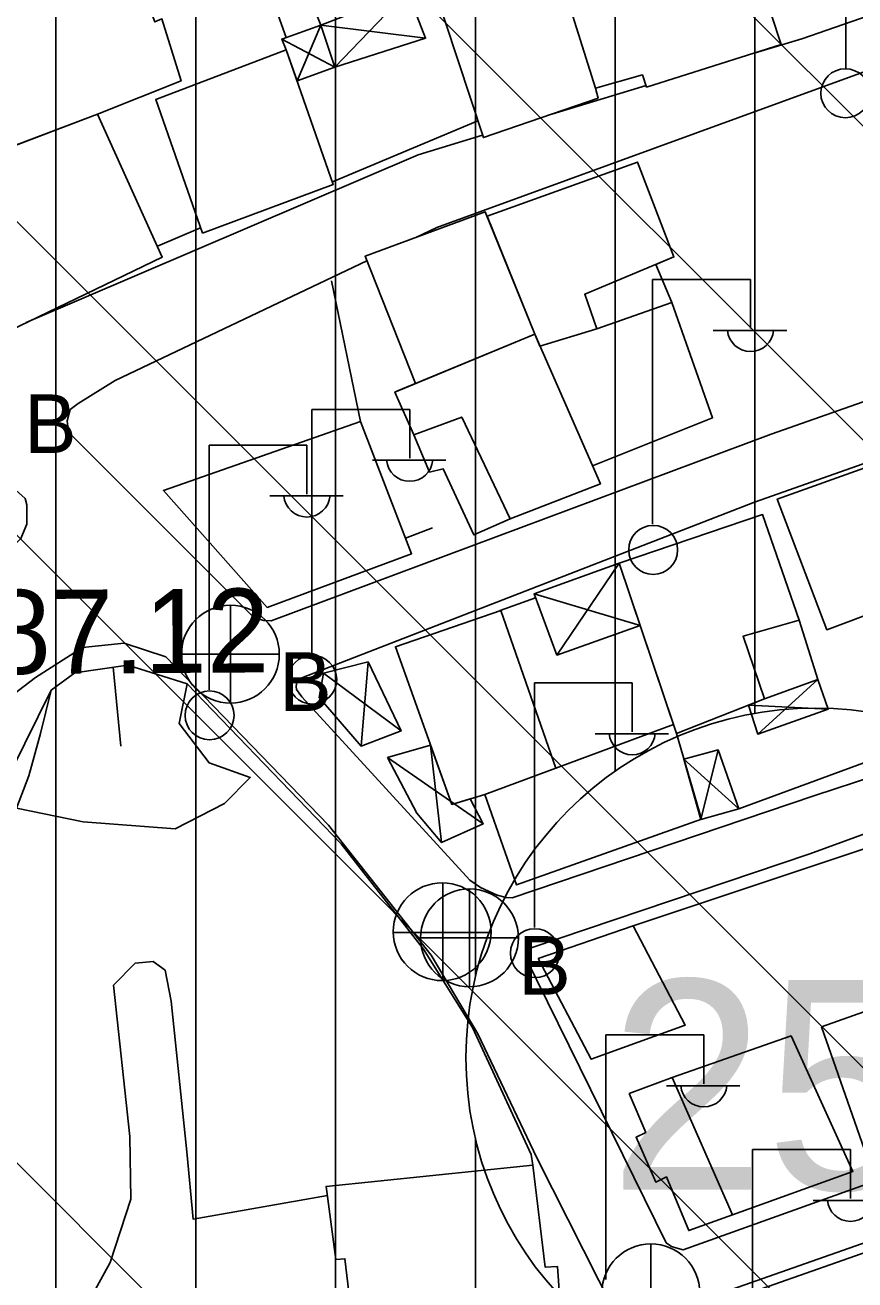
# Model space of a CAD drawing. Extents: x 417995 to 421451, y 4454518 to 4458015.
# Drawn here: x 420718.4 to 420777.8, y 4457616.8 to 4457706.6 of the extents above; entities that cross this region are included whole.
import ezdxf

# ---------------------------------------------------------------- set-up
doc = ezdxf.new("R2010")
doc.units = 0
for name, color, linetype in [('B_Mesken', 7, 'Continuous'), ('B_Sundurma', 7, 'Continuous'), ('B_Teras', 7, 'Continuous'), ('S_Elektrik_Diregi', 7, 'Continuous'), ('S_Rogar_Kapagi', 7, 'Continuous'), ('S_Rogar_Kapagi_Buski', 7, 'Continuous'), ('S_Telefon_Diregi', 7, 'Continuous'), ('Sev_Sevalti', 7, 'Continuous'), ('Sev_Sevustu', 7, 'Continuous'), ('Sev_Tarama', 7, 'Continuous'), ('Sinir_Cit_bir_taraf', 7, 'Continuous'), ('Sinir_Duvar_tek_tarafa_ait', 7, 'Continuous'), ('Sinir_Ist_Duvari', 7, 'Continuous'), ('Sinir_Tel_bir_taraf', 7, 'Continuous'), ('SM_DAIRE', 7, 'Continuous'), ('SM_TAKS', 7, 'Continuous'), ('SN_TR_SIVILASMA', 7, 'Continuous'), ('TR_ORTAYOGUNKONUT', 7, 'Continuous'), ('Y_Kot_Noktasi', 7, 'Continuous'), ('Yol_Sose', 7, 'Continuous')]:
    doc.layers.add(name, color=color, linetype=linetype)

msp = doc.modelspace()

# ---------------------------------------------------------------- linework, layer by layer
at = {"layer": 'B_Mesken'}
for points in [[(420735.041, 4457717.918), (420739.564, 4457706.618), (420747.989, 4457709.892), (420743.257, 4457721.145)], [(420768.984, 4457715.9), (420756.083, 4457712.062), (420759.212, 4457702.101), (420762.555, 4457703.053), (420762.859, 4457702.182), (420772.486, 4457705.225)], [(420712.055, 4457707.493), (420717.423, 4457709.386), (420717.268, 4457709.763), (420720.352, 4457710.877), (420720.464, 4457710.503), (420725.516, 4457712.547), (420727.679, 4457706.843), (420728.192, 4457707.063), (420729.559, 4457702.627), (420723.568, 4457700.254), (420716.389, 4457697.521)], [(420755.462, 4457712.751), (420755.758, 4457711.997), (420756.083, 4457712.062), (420759.212, 4457702.101), (420759.392, 4457701.383), (420751.179, 4457698.566), (420747.526, 4457709.712), (420747.989, 4457709.892), (420755.462, 4457712.751)], [(420731.085, 4457691.737), (420727.743, 4457701.292), (420737.082, 4457704.85), (420740.448, 4457695.221)], [(420709.665, 4457694.961), (420715.226, 4457683.776), (420728.211, 4457690.02), (420723.568, 4457700.254)], [(420759.301, 4457684.895), (420764.656, 4457686.781), (420763.512, 4457689.489), (420764.813, 4457690.033), (420762.202, 4457696.812), (420751.443, 4457692.956), (420754.851, 4457684.512), (420755.231, 4457683.644)], [(420754.851, 4457684.512), (420751.318, 4457693.264), (420742.726, 4457690.078), (420746.337, 4457680.981)], [(420746.219, 4457677.3), (420747.337, 4457674.637), (420748.311, 4457674.86), (420750.508, 4457670.142), (420753.087, 4457671.29), (420759.556, 4457673.788), (420754.851, 4457684.512), (420744.843, 4457680.362)], [(420742.402, 4457678.262), (420728.299, 4457673.318), (420735.727, 4457664.958), (420746.041, 4457668.795)], [(420787.099, 4457671.709), (420788.568, 4457668.1), (420784.185, 4457666.522), (420775.743, 4457663.363), (420772.207, 4457672.701), (420785.083, 4457677.302)], [(420771.284, 4457658.414), (420775.111, 4457659.789), (420773.782, 4457664.036), (420771.159, 4457671.603), (420760.89, 4457668.125), (420764.78, 4457656.578), (420764.997, 4457655.935)], [(420751.297, 4457651.573), (420748.933, 4457650.86), (420744.891, 4457662.136), (420752.435, 4457664.746), (420756.367, 4457653.455)], [(420764.997, 4457655.935), (420766.776, 4457649.798), (420753.542, 4457645.1), (420751.297, 4457651.573), (420764.78, 4457656.578)], [(420755.112, 4457639.826), (420758.894, 4457632.626), (420765.623, 4457635.077), (420761.895, 4457642.186)], [(420775.38, 4457634.955), (420779.112, 4457624.243), (420790.29, 4457628.114), (420786.407, 4457638.848)], [(420761.607, 4457630.183), (420764.689, 4457631.312), (420773.196, 4457634.298), (420777.604, 4457624.593), (420769.011, 4457621.504), (420765.876, 4457620.369), (420764.276, 4457624.209), (420763.507, 4457623.845), (420762.104, 4457627.054), (420762.793, 4457627.391)], [(420756.702, 4457614.715), (420756.482, 4457617.813), (420755.597, 4457617.763), (420754.719, 4457625.044), (420739.931, 4457623.534), (420740.632, 4457618.305), (420741.282, 4457618.355), (420741.916, 4457612.984), (420746.066, 4457613.246), (420745.992, 4457613.578)], [(420779.973, 4457619.332), (420766.26, 4457614.512), (420771.577, 4457602.017), (420784.797, 4457606.47)]]:
    msp.add_lwpolyline(points, close=True, dxfattribs=at)
at = {"layer": 'B_Sundurma'}
for p, q in [((420745.754, 4457709.023), (420740.545, 4457703.606)), ((420739.564, 4457706.618), (420737.855, 4457702.638)), ((420739.564, 4457706.618), (420747.053, 4457705.674)), ((420736.756, 4457705.623), (420740.545, 4457703.606)), ((420760.89, 4457668.125), (420756.448, 4457661.551)), ((420754.807, 4457665.928), (420762.397, 4457663.652)), ((420742.944, 4457661.066), (420742.435, 4457655.029)), ((420739.749, 4457660.25), (420745.291, 4457656.116)), ((420775.111, 4457659.789), (420770.811, 4457655.892)), ((420775.851, 4457657.667), (420770.137, 4457657.962)), ((420747.411, 4457655.106), (420748.194, 4457648.136)), ((420744.329, 4457654.209), (420751.168, 4457649.482)), ((420769.464, 4457650.535), (420765.53, 4457654.098)), ((420766.729, 4457649.781), (420767.976, 4457654.76))]:
    msp.add_line(p, q, dxfattribs=at)
for points in [[(420739.564, 4457706.618), (420745.754, 4457709.023), (420747.053, 4457705.674), (420740.545, 4457703.606)], [(420737.082, 4457704.85), (420736.756, 4457705.623), (420739.564, 4457706.618), (420740.545, 4457703.606), (420737.855, 4457702.638)], [(420760.89, 4457668.125), (420754.807, 4457665.928), (420756.448, 4457661.551), (420762.397, 4457663.652)], [(420742.944, 4457661.066), (420739.749, 4457660.25), (420739.442, 4457658.512), (420742.435, 4457655.029), (420745.291, 4457656.116)], [(420775.111, 4457659.789), (420775.851, 4457657.667), (420770.811, 4457655.892), (420770.137, 4457657.962), (420771.284, 4457658.414)], [(420747.411, 4457655.106), (420744.329, 4457654.209), (420746.422, 4457650.233), (420748.194, 4457648.136), (420751.168, 4457649.482), (420750.246, 4457651.256), (420748.933, 4457650.86)], [(420766.729, 4457649.781), (420769.464, 4457650.535), (420767.976, 4457654.76), (420765.53, 4457654.098)]]:
    msp.add_lwpolyline(points, close=True, dxfattribs=at)
at = {"layer": 'B_Teras'}
for points in [[(420751.443, 4457692.956), (420762.202, 4457696.812), (420764.813, 4457690.033), (420758.438, 4457687.366), (420759.301, 4457684.895), (420755.231, 4457683.644), (420754.851, 4457684.512)], [(420744.843, 4457680.362), (420744.98, 4457680.427), (420754.851, 4457684.512), (420759.556, 4457673.788), (420753.087, 4457671.29), (420749.633, 4457678.576), (420746.219, 4457677.3)], [(420772.207, 4457672.701), (420785.083, 4457677.302), (420787.099, 4457671.709), (420782.868, 4457670.21), (420784.185, 4457666.522), (420775.743, 4457663.363)], [(420760.89, 4457668.125), (420764.997, 4457655.935), (420771.284, 4457658.414), (420769.762, 4457662.892), (420773.782, 4457664.036), (420771.159, 4457671.603)], [(420764.689, 4457631.312), (420769.011, 4457621.504), (420777.604, 4457624.593), (420773.196, 4457634.298)]]:
    msp.add_lwpolyline(points, close=True, dxfattribs=at)
at = {"layer": 'S_Elektrik_Diregi'}
for p, q in [((420763.291, 4457670.908), (420763.291, 4457688.408)), ((420763.291, 4457688.408), (420770.291, 4457688.408)), ((420770.291, 4457684.908), (420770.291, 4457688.408)), ((420767.631, 4457684.768), (420772.881, 4457684.768)), ((420738.91, 4457661.624), (420738.91, 4457679.124)), ((420738.91, 4457679.124), (420745.91, 4457679.124)), ((420745.91, 4457675.624), (420745.91, 4457679.124)), ((420731.561, 4457659.068), (420731.561, 4457676.568)), ((420731.561, 4457676.568), (420738.561, 4457676.568)), ((420738.561, 4457673.068), (420738.561, 4457676.568)), ((420743.25, 4457675.484), (420748.5, 4457675.484)), ((420735.901, 4457672.928), (420741.151, 4457672.928)), ((420754.83, 4457642.054), (420754.83, 4457659.554)), ((420754.83, 4457659.554), (420761.83, 4457659.554)), ((420761.83, 4457656.054), (420761.83, 4457659.554)), ((420759.17, 4457655.914), (420764.42, 4457655.914)), ((420759.946, 4457616.866), (420759.946, 4457634.366)), ((420759.946, 4457634.366), (420766.946, 4457634.366)), ((420766.946, 4457630.866), (420766.946, 4457634.366)), ((420764.286, 4457630.726), (420769.536, 4457630.726)), ((420770.439, 4457608.674), (420770.439, 4457626.174)), ((420770.439, 4457626.174), (420777.439, 4457626.174)), ((420777.439, 4457622.674), (420777.439, 4457626.174)), ((420774.779, 4457622.534), (420780.029, 4457622.534))]:
    msp.add_line(p, q, dxfattribs=at)
for centre in [(420763.327, 4457669.072), (420738.946, 4457659.789), (420731.597, 4457657.233), (420754.866, 4457640.219)]:
    msp.add_circle(centre, 1.75, dxfattribs=at)
for centre in [(420770.292, 4457684.92), (420745.91, 4457675.637), (420738.561, 4457673.081), (420761.83, 4457656.067), (420766.947, 4457630.879), (420777.439, 4457622.687)]:
    msp.add_arc(centre, 1.658, 184.83843, 355.14641, dxfattribs=at)
at = {"layer": 'S_Rogar_Kapagi'}
for p, q in [((420748.292, 4457638.224), (420748.292, 4457645.224)), ((420744.722, 4457641.689), (420751.722, 4457641.689))]:
    msp.add_line(p, q, dxfattribs=at)
msp.add_circle((420748.239, 4457641.752), 3.5, dxfattribs=at)
at = {"layer": 'S_Rogar_Kapagi_Buski'}
for p, q in [((420733.084, 4457665.112), (420733.084, 4457658.112)), ((420729.584, 4457661.612), (420736.584, 4457661.612)), ((420750.184, 4457644.812), (420750.184, 4457637.812)), ((420746.684, 4457641.312), (420753.684, 4457641.312)), ((420763.164, 4457619.422), (420763.164, 4457612.422))]:
    msp.add_line(p, q, dxfattribs=at)
for centre in [(420733.084, 4457661.612), (420750.184, 4457641.312), (420763.164, 4457615.922)]:
    msp.add_circle(centre, 3.5, dxfattribs=at)
at = {"layer": 'S_Telefon_Diregi'}
msp.add_line((420777.109, 4457703.488), (420777.109, 4457720.989), dxfattribs=at)
msp.add_circle((420777.074, 4457701.738), 1.754, dxfattribs=at)
at = {"layer": 'Sev_Sevalti'}
msp.add_lwpolyline([(420720.273, 4457659.03), (420719.496, 4457655.947), (420718.664, 4457652.908), (420717.78, 4457650.6), (420722.557, 4457649.618), (420729.145, 4457649.115), (420732.658, 4457650.923), (420734.508, 4457652.791), (420731.564, 4457653.843), (420729.417, 4457656.644), (420729.989, 4457659.494)], dxfattribs=at)
at = {"layer": 'Sev_Sevustu'}
msp.add_lwpolyline([(420720.273, 4457659.03), (420721.956, 4457660.284), (420725.749, 4457660.819), (420729.989, 4457659.494)], dxfattribs=at)
at = {"layer": 'Sev_Tarama'}
msp.add_line((420724.697, 4457660.671), (420725.241, 4457655.021), dxfattribs=at)
at = {"layer": 'Sinir_Cit_bir_taraf'}
msp.add_lwpolyline([(420764.656, 4457686.781), (420767.579, 4457678.527), (420758.986, 4457675.087)], dxfattribs=at)
at = {"layer": 'Sinir_Duvar_tek_tarafa_ait'}
for points in [[(420725.477, 4457712.531), (420724.869, 4457714.044), (420733.069, 4457716.933), (420737.077, 4457705.736)], [(420750.784, 4457699.77), (420740.384, 4457695.404)], [(420730.949, 4457692.123), (420727.861, 4457690.791)], [(420742.402, 4457678.262), (420740.329, 4457688.32)], [(420747.533, 4457670.645), (420745.616, 4457669.902)], [(420752.395, 4457664.732), (420754.916, 4457665.638)], [(420791.229, 4457658.568), (420769.464, 4457650.535)]]:
    msp.add_lwpolyline(points, dxfattribs=at)
at = {"layer": 'Sinir_Ist_Duvari'}
for points in [[(420754.719, 4457625.044), (420754.591, 4457625.808), (420750.401, 4457634.908), (420746.89, 4457640.507), (420741.019, 4457648.051), (420729.989, 4457659.494)], [(420720.273, 4457659.03), (420713.693, 4457645.752), (420707.418, 4457633.607), (420701.94, 4457619.83), (420701.698, 4457616.129), (420704.384, 4457612.47)], [(420721.019, 4457611.788), (420724.481, 4457618.099), (420725.972, 4457622.61), (420725.896, 4457627.101), (420724.732, 4457637.934), (420726.279, 4457639.495), (420727.56, 4457639.621), (420728.43, 4457638.991), (420728.858, 4457636.781), (420729.958, 4457626.001), (420730.412, 4457621.195), (420740.02, 4457622.874)]]:
    msp.add_lwpolyline(points, dxfattribs=at)
at = {"layer": 'Sinir_Tel_bir_taraf'}
msp.add_lwpolyline([(420761.895, 4457642.186), (420783.438, 4457649.346), (420785.56, 4457644.158)], dxfattribs=at)
at = {"layer": 'SM_DAIRE'}
msp.add_circle((420774.932, 4457632.747), 25, dxfattribs=at)
at = {"layer": 'SN_TR_SIVILASMA'}
for p, q in [((421287.848, 4457055.163), (420559.709, 4457783.302)), ((421288.312, 4457099.601), (420605.09, 4457782.822)), ((421288.543, 4457121.82), (420627.781, 4457782.582)), ((421289.007, 4457166.258), (420673.162, 4457782.103)), ((421289.239, 4457188.477), (420695.852, 4457781.863))]:
    msp.add_line(p, q, dxfattribs=at)
at = {"layer": 'TR_ORTAYOGUNKONUT'}
for p, q in [((420750.61, 4457638.533), (420750.61, 4457781.284)), ((420760.61, 4457653.239), (420760.61, 4457781.178)), ((420770.61, 4457657.371), (420770.61, 4457781.072)), ((420740.61, 4457478.704), (420740.61, 4457748.775)), ((420730.61, 4457476.425), (420730.61, 4457746.653)), ((420720.61, 4457474.621), (420720.61, 4457744.532)), ((420750.61, 4457481.066), (420750.61, 4457626.961))]:
    msp.add_line(p, q, dxfattribs=at)
at = {"layer": 'Yol_Sose'}
for points in [[(420633.222, 4457667.812), (420688.505, 4457655.629), (420693.222, 4457654.834), (420705.502, 4457657.776), (420707.31, 4457658.843), (420711.159, 4457662.799), (420718.102, 4457669.888), (420718.516, 4457670.919), (420718.518, 4457672.293), (420718.397, 4457672.739), (420713.566, 4457677.046), (420686.594, 4457701.399), (420657.354, 4457726.682), (420655.552, 4457727.231), (420653.502, 4457726.825), (420650.493, 4457725.691), (420644.744, 4457724.217), (420640.495, 4457723.239)], [(420773.961, 4457705.634), (420778.167, 4457707.101), (420800.809, 4457714.997)], [(420800.756, 4457709.971), (420784.76, 4457705.58), (420747.848, 4457692.135), (420746.354, 4457691.423)], [(420770.55, 4457704.613), (420773.961, 4457705.634)], [(420756.075, 4457700.245), (420762.821, 4457702.29)], [(420718.467, 4457685.334), (420746.508, 4457697.346), (420751.121, 4457698.744)], [(420742.853, 4457689.757), (420724.844, 4457681.182), (420722.191, 4457679.537), (420721.634, 4457679.112), (420721.411, 4457678.312), (420721.48, 4457677.717), (420721.665, 4457677.337), (420734.659, 4457664.338), (420735.047, 4457664.137), (420735.469, 4457664.024), (420736.001, 4457664.007), (420771.758, 4457677.347), (420800.518, 4457687.455)], [(420798.623, 4457682.38), (420770.577, 4457672.496), (420738.192, 4457659.915), (420737.837, 4457659.655), (420737.787, 4457659.303), (420737.804, 4457659.081), (420738.188, 4457658.555), (420750.213, 4457645.437), (420750.967, 4457644.919), (420752.178, 4457644.374), (420752.805, 4457644.204), (420753.247, 4457644.177), (420774.829, 4457651.476), (420789.434, 4457656.265), (420800.229, 4457659.969)], [(420656.363, 4457493.2), (420664.095, 4457526.211), (420674.711, 4457567.946), (420684.786, 4457601.262), (420688.599, 4457615.198), (420689.64, 4457620.088), (420688.822, 4457623.718), (420688.666, 4457628.1), (420689.381, 4457635.314), (420690.691, 4457636.825), (420708.208, 4457651.596), (420719.141, 4457659.935), (420722.509, 4457662.093), (420725.49, 4457662.387), (420728.473, 4457661.414), (420740.106, 4457649.388), (420747.447, 4457640.08), (420750.782, 4457634.447), (420755.003, 4457625.573), (420760.573, 4457614.585), (420767.035, 4457594.75)], [(420800.195, 4457656.709), (420774.532, 4457647.326), (420754.594, 4457640.594), (420754.24, 4457640.098), (420754.214, 4457639.892), (420764.255, 4457619.503), (420764.638, 4457619.229), (420764.943, 4457619.137), (420765.482, 4457618.986), (420793.221, 4457628.948), (420799.927, 4457631.166)], [(420799.884, 4457627.028), (420768.928, 4457616.15), (420767.304, 4457615.419), (420766.651, 4457614.867), (420766.51, 4457614.599)]]:
    msp.add_lwpolyline(points, dxfattribs=at)

# ---------------------------------------------------------------- texts
at = {"layer": 'S_Rogar_Kapagi_Buski'}
for p in [(420718.335, 4457675.998), (420736.584, 4457657.548), (420753.684, 4457637.248)]:
    msp.add_text('B', height=4.2, dxfattribs=at).set_placement(p)
at = {"layer": 'SM_TAKS'}
msp.add_text('250', height=15, dxfattribs=at).set_placement((420760.19, 4457623.303))
at = {"layer": 'Y_Kot_Noktasi'}
msp.add_text('87.12', height=6, rotation=0.34806, dxfattribs=at).set_placement((420715.794, 4457660.188))

doc.saveas('drawing.dxf')
